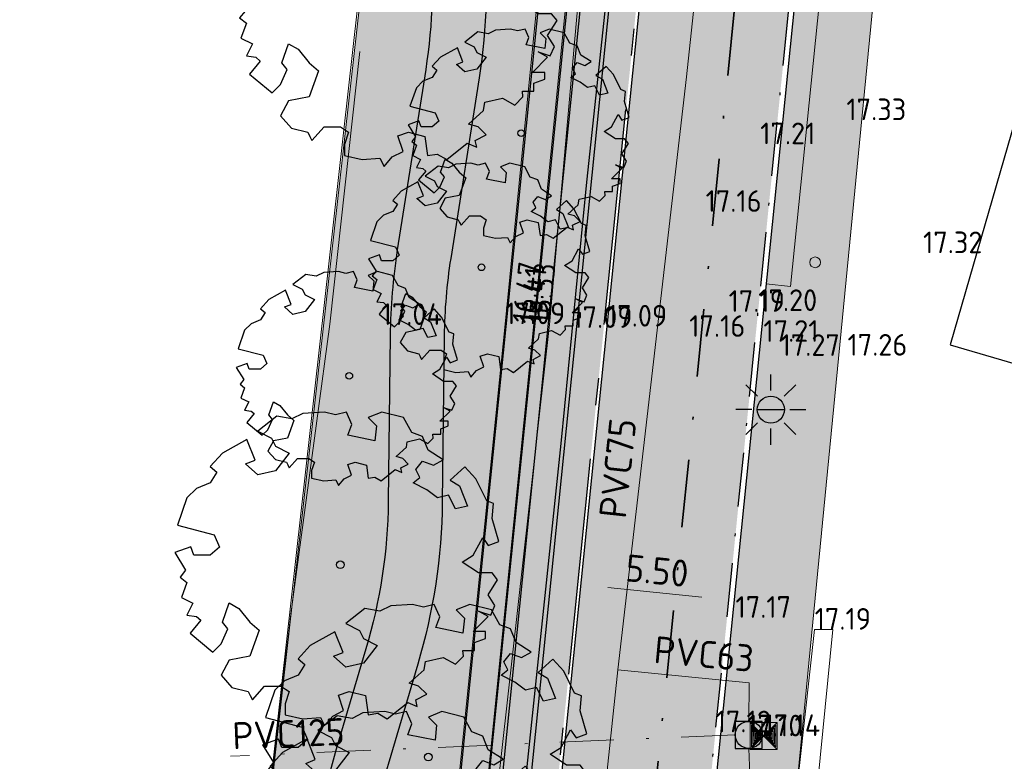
# Model space of a CAD drawing. Header units: metres. Extents: x 174255 to 175175, y 462028 to 462911.
# Tile 60 of 656: x 174559 to 174595, y 462305 to 462333. Entities that reach past the tile are written whole.
import ezdxf
from ezdxf.lldxf.tags import DXFTag

# ---------------------------------------------------------------- set-up
doc = ezdxf.new("R2010")
doc.units = ezdxf.units.M
for name, pattern in [('RI-VWA', [11, 5, -3, 0, -3]), ('VH-GELEIDEBAND_50X200', [8, 4, -2, 0, -2]), ('VH-OPSLUITBAND_120X250', [26, 16, -4, 2, -4])]:
    doc.linetypes.add(name, pattern=pattern)
doc.layers.get('Defpoints').update_dxf_attribs({"color": 6})
for name, color, linetype, lineweight in [('B-ME-AL-PEIL_MAAIVELD-T20', 8, 'Continuous', 20), ('B-ME-GR-BOOM-S', 8, 'Continuous', 20), ('B-ME-GR-HAAG-G', 8, 'GR-HAAG1', 20), ('B-ME-IE-MEUBILAIR_SIGNAALKAST-S', 8, 'Continuous', 20), ('B-ME-IE-TERREINAFSCHEIDING_KUNSTMATIG_RASTERHEKWERK-G', 8, 'IE-TERREINAFSCHEIDING-KUNSTMATIG-OPEN', 20), ('B-ME-RI-VWA_RIOOLPUT_INSPECTIEPUT-S', 8, 'Continuous', 20), ('B-ME-WH-WATERGANG_SLOOT_BODEM-G', 8, 'Continuous', 20), ('B-ME-WH-WATERGANG_SLOOT_INSTEEK-G', 8, 'Continuous', 20), ('B-WE-KL-TRACE_WENSTRACE-A', 252, 'Continuous', 20), ('B-WE-OG-BEBOUWING-G', 8, 'Continuous', 30), ('B-WE-RI-PERSLEIDING-G', 8, 'RI-PERS', 20), ('B-WE-RI-VWA-G', 8, 'RI-VWA', 20), ('B-WE-RI-VWA-T20', 8, 'Continuous', 20), ('B-WE-RI-VWA_TRANSPORTLEIDING_PP_250-G', 252, 'RI-VWA', 35), ('B-WE-WH-WATERGANG_SLOOT_INSTEEK-G', 8, 'Continuous', 20), ('B-XX-KG-GRENS_PERCEEL-BEREKEND-G', 213, 'Continuous', 20), ('N-WE-AL-WERKGRENS-G', 173, 'AL-WERKGRENS', 20), ('N-WE-IE-MEUBILAIR_WEGMEUBILAIR-LICHTMAST-PAALTOP-6.00-S', 5, 'Continuous', 25), ('N-WE-VH-KANTOPSLUITING_ACHTERKANTBAND-G', 50, 'Continuous', 25), ('N-WE-VH-KANTOPSLUITING_GELEIDEBAND_50-200X200-G', 210, 'VH-GELEIDEBAND_50X200', 25), ('N-WE-VH-KANTOPSLUITING_OPSLUITBAND_120X250-G', 152, 'VH-OPSLUITBAND_120X250', 25), ('N-WE-VH-VERHARDING_HALFVERHARDING-G', 27, 'Continuous', 25), ('N-WE-VH-VERHARDING_HALFVERHARDING-V', 121, 'Continuous', 25), ('N-WE-VH-VERHARDING_STRAATBAKSTEEN_DIKFORMAAT_ROOD-KERKWEG-V', 47, 'Continuous', 25), ('N-WE-VH-VERHARDING_TEGEL_CONTAINEROPSTELPLAATS-G', 7, 'Continuous', 20), ('N-WE-VH-VERHARDING_TEGEL_CONTAINEROPSTELPLAATS-V', 171, 'Continuous', 20), ('N-WE-WH-WATERGANG_BODEM-G', 92, 'Continuous', 25), ('N-WE-WH-WATERGANG_BODEM-V', 163, 'Continuous', 25), ('N-WE-WH-WATERGANG_INSTEEK-G', 50, 'Continuous', 25), ('N-WE-WH-WATERGANG_TALUD-V', 95, 'Continuous', 25), ('N-XX-AL-M', 10, 'Continuous', 20)]:
    doc.layers.add(name, color=color, linetype=linetype, lineweight=lineweight)
doc.layers.add('B-WE-RI-PERSLEIDING-T20', color=8, linetype='Continuous')
for name, color, linetype, lineweight, true_color in [('N-WE-GR-BOOM-1E-GROOTTE-S', 7, 'Continuous', 25, 0x00cc00), ('N-WE-GR-BOOM-2E-GROOTTE-S', 7, 'Continuous', 25, 0x00cc00), ('N-WE-GR-GRAS_BERM-NECTAR-ONDER-MAAIMES-V', 7, 'Continuous', 25, 0xd1ffa3)]:
    doc.layers.add(name, color=color, linetype=linetype, lineweight=lineweight, true_color=true_color)
doc.styles.add('NLCS-ISO-M500-T20', font='NLCS-ISO.ttf', dxfattribs={"height": 1})
doc.styles.get("Standard").update_dxf_attribs({"font": 'isocpeur.ttf'})
doc.linetypes.add('AL-WERKGRENS', pattern='A,10,[106,Afdeling.shx,S=1,R=0,X=0,Y=0],-2', length=12)
doc.linetypes.add('GR-HAAG1', pattern='A,6,[176,NLCS.SHX,S=0.125,R=0,X=0,Y=0],-2', length=8)
doc.linetypes.add('IE-TERREINAFSCHEIDING-KUNSTMATIG-OPEN', pattern='A,7,-1.5,[67,NLCS.SHX,S=0.75,R=0,X=0,Y=0],-1.5', length=10)
tags = doc.linetypes.add('RI-PERS', pattern='A,7,-2,["P",Standard,S=1.8,R=0,X=-0.5,Y=-0.9],-2,7,-2,[102,NLCS.SHX,S=1,R=180,X=0,Y=0],-2', length=22).pattern_tags.tags
tags[6] = DXFTag(74, 10)
doc.dimstyles.new('M500T20', dxfattribs={"dimtxt": 1, "dimasz": 1, "dimexe": 0.5, "dimexo": 1, "dimgap": 0.3, "dimtad": 1, "dimzin": 1, "dimdsep": 46, "dimtxsty": 'NLCS-ISO-M500-T20', "dimcen": 0, "dimclrd": 256, "dimclre": 256, "dimclrt": 256, "dimadec": 0, "dimazin": 0, "dimtfac": 1, "dimtix": 1, "dimtmove": 0, "dimatfit": 3, "dimfxl": 1, "dimfxlon": 1, "dimlwd": -1, "dimlwe": -1, "dimarcsym": 0})

# ---------------------------------------------------------------- blocks, each defined once
blk = doc.blocks.new('068')
at = {"color": 0, "linetype": 'Continuous'}
for p, q in [((-0.5, -0.5), (-0.5, 0.5)), ((-0.5, 0.5), (0.5, 0.5)), ((-0.5, -0.5), (0.5, 0.5)), ((0.5, -0.5), (-0.5, 0.5)), ((-0.45, -0.4), (-0.45, 0.4)), ((-0.45, 0.4), (-0.05, 0)), ((0.45, 0.4), (0.05, 0)), ((0.45, -0.4), (0.45, 0.4)), ((0.5, 0.5), (0.5, -0.5)), ((-0.05, 0), (-0.45, -0.4)), ((-0.4, -0.3), (-0.4, 0.3)), ((-0.4, 0.3), (-0.1, 0)), ((-0.1, 0), (-0.4, -0.3)), ((-0.35, -0.2), (-0.35, 0.2)), ((-0.35, 0.2), (-0.15, 0)), ((-0.15, 0), (-0.35, -0.2)), ((-0.3, -0.1), (-0.3, 0.1)), ((-0.3, 0.1), (-0.2, 0)), ((-0.2, 0), (-0.3, -0.1)), ((-0.26, -0.02), (-0.26, 0.02)), ((-0.26, 0.02), (-0.24, 0)), ((-0.24, 0), (-0.26, -0.02)), ((0.05, 0), (0.45, -0.4)), ((0.4, 0.3), (0.1, 0)), ((0.1, 0), (0.4, -0.3)), ((0.35, 0.2), (0.15, 0)), ((0.15, 0), (0.35, -0.2)), ((0.3, 0.1), (0.2, 0)), ((0.2, 0), (0.3, -0.1)), ((0.26, 0.02), (0.24, 0)), ((0.24, 0), (0.26, -0.02)), ((0.26, -0.02), (0.26, 0.02)), ((0.3, -0.1), (0.3, 0.1)), ((0.35, -0.2), (0.35, 0.2)), ((0.4, -0.3), (0.4, 0.3)), ((0.5, -0.5), (-0.5, -0.5))]:
    blk.add_line(p, q, dxfattribs=at)
blk = doc.blocks.new('B-SRI-PUT_VWA-SO')
at = {"flags": 128}
blk.add_lwpolyline([(-2.00008364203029, 2.000083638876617), (1.99991635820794, 2.000083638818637), (1.999916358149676, -1.99991636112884), (-2.000083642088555, -1.999916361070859)], close=True, dxfattribs=at)
at = {"lineweight": -3, "flags": 128}
blk.add_lwpolyline([(2.000083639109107, -1.99991635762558), (1.99991635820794, 2.000083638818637), (-2.000083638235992, 1.999916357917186), (-1.999916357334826, -2.000083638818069)], close=True, dxfattribs=at)
at = {"lineweight": -3}
blk.add_circle((0, 0), 1.999999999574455, dxfattribs=at)
blk = doc.blocks.new('*D83')
at = {"layer": 'Defpoints', "color": 0, "transparency": 16777216}
for p in [(174579.6071063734, 462311.6261958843), (174585.0790707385, 462311.0715735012), (174585.0790707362, 462311.0715734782)]:
    blk.add_point(p, dxfattribs=at)
at = {"layer": 'N-XX-AL-M', "transparency": 16777216}
blk.add_line((174580.6020089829, 462311.5253554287), (174584.0841681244, 462311.1724139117), dxfattribs=at)
for points in [[(174580.6188157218, 462311.6911725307), (174580.585202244, 462311.3595383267), (174579.6071063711, 462311.6261958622)], [(174584.1009748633, 462311.3382310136), (174584.0673613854, 462311.0065968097), (174585.0790707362, 462311.0715734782)]]:
    blk.add_solid(points, dxfattribs=at)
at = {"layer": 'N-XX-AL-M', "transparency": 16777216, "insert": (174582.4237609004, 462312.1448067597), "char_height": 1, "width": 2.754248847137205, "attachment_point": 5, "rotation": 354.21243158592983, "style": 'NLCS-ISO-M500-T20'}
blk.add_mtext('5.50', dxfattribs=at)
blk = doc.blocks.new('SGR-BOOM_1EGROOTTE')
at = {"linetype": 'Continuous', "flags": 128}
blk.add_lwpolyline([(167869.0515202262, 467739.1556611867), (167868.8494327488, 467739.6599609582), (167868.4486004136, 467739.8110639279), (167868.1446613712, 467740.3646383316), (167867.3364325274, 467740.5666382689), (167866.83377547, 467740.3645509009), (167867.1376977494, 467740.0623117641), (167867.0851679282, 467739.5070708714), (167866.0781706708, 467739.7090575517), (167866.2276307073, 467740.1131752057), (167866.0255466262, 467740.5665508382), (167865.6230883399, 467740.4663184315), (167865.2189739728, 467740.5664970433), (167864.4140474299, 467740.5155192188), (167864.0099531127, 467740.3150811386), (167863.4547091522, 467740.4136069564), (167862.7483789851, 467739.8599651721), (167863.2527089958, 467739.6086635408), (167863.4038589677, 467739.3047715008), (167863.9081889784, 467739.0534698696), (167863.403919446, 467738.3979932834), (167862.7484864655, 467738.2484625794), (167862.2950706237, 467738.6492545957), (167862.6511367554, 467738.7906272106), (167862.3459340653, 467739.5593216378), (167861.437546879, 467739.0533050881), (167860.9841914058, 467738.5489616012), (167861.2371828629, 467738.3469246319), (167860.9842317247, 467737.9444427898), (167860.478289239, 467737.7423552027), (167860.1267718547, 467737.3907909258), (167859.7736556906, 467736.3804981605), (167861.1338465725, 467736.027405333), (167861.3359306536, 467735.5740297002), (167860.9844099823, 467735.2717468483), (167860.3798911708, 467735.2717065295), (167860.2645594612, 467735.587631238), (167859.6735173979, 467735.3718649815), (167860.077668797, 467734.7164489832), (167859.8756317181, 467734.4651002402), (167860.126980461, 467734.2630631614), (167859.9249636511, 467733.7078122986), (167860.3487980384, 467733.4959304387), (167860.1270612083, 467733.0523828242), (167860.4786053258, 467733.0031248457), (167860.6371384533, 467732.864022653), (167860.2443994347, 467732.3829941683), (167861.0848543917, 467731.6906366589), (167861.3887363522, 467731.9929163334), (167861.6400345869, 467732.5481704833), (167861.4379639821, 467732.7994922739), (167861.6892521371, 467733.5058761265), (167862.0440918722, 467733.30384595), (167862.4482331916, 467732.7995596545), (167862.7997940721, 467732.4989664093), (167862.4483172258, 467731.5395978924), (167861.6893932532, 467731.3900602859), (167861.3888137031, 467730.8331601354), (167861.7929516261, 467730.3797979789), (167862.3958378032, 467730.2287084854), (167862.4714127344, 467730.0775838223), (167862.5469876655, 467729.9264591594), (167863.0019858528, 467730.4308027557), (167863.6065046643, 467730.4308430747), (167863.9087775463, 467730.228809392), (167863.7593207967, 467729.7754103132), (167863.759347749, 467729.3713026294), (167864.4148008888, 467729.2185739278), (167865.0702403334, 467729.2711844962), (167865.2197475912, 467728.9672923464), (167865.5236260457, 467729.3221388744), (167865.9260776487, 467729.522576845), (167865.7333766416, 467730.0964089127), (167866.1280843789, 467730.2289574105), (167866.7342560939, 467730.076225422), (167866.8345086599, 467729.3715077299), (167867.1876886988, 467729.4240981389), (167867.5392432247, 467729.218782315), (167868.2964940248, 467729.8249943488), (167868.651330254, 467729.6755310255), (167868.5987466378, 467729.9268627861), (167869.0028408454, 467730.1289435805), (167868.7005612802, 467730.4311828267), (167868.3473709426, 467730.5330075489), (167868.9025748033, 467731.0357151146), (167868.9518360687, 467731.3379778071), (167869.6072688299, 467731.4907939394), (167870.0623175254, 467731.2378463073), (167870.3629140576, 467731.5401257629), (167870.3423943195, 467731.7499664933), (167870.7670077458, 467731.7499948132), (167870.7669879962, 467732.0461086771), (167871.1710857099, 467732.1956226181), (167871.1710689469, 467732.4469578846), (167870.7176798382, 467732.4469276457), (167871.2728800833, 467733.0038447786), (167870.919683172, 467733.2042323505), (167871.3730823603, 467733.0531328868), (167871.5241885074, 467733.4063265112), (167871.2728262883, 467733.8104174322), (167871.6243301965, 467734.364035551), (167871.4222595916, 467734.6153573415), (167870.9195890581, 467734.6153238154), (167870.3134004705, 467735.0210337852), (167870.7174913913, 467735.272396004), (167871.0706312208, 467735.9278625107), (167871.2727051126, 467735.6272592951), (167871.6735173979, 467735.776773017), (167871.4221249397, 467736.6342530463), (167871.4746547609, 467737.189493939), (167871.2200273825, 467737.2896825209), (167870.8158659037, 467738.096228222), (167870.4122671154, 467738.5450985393), (167869.8651256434, 467738.0531398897), (167870.2130065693, 467737.8448527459), (167870.5153164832, 467737.087581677), (167870.0619340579, 467736.9873458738), (167869.8089225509, 467737.4899995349), (167869.4048214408, 467737.3914097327), (167869.0023363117, 467737.6936422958), (167868.498006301, 467737.944943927), (167868.7493280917, 467738.1470145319), (167868.5981783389, 467738.4476211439), (167868.8494933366, 467738.7515400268), (167869.2536111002, 467738.6004372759), (167869.6067811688, 467738.8025146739)], close=True, dxfattribs=at)
at = {"linetype": 'Continuous'}
blk.add_circle((167865.804156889, 467734.918884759), 0.143196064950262, dxfattribs=at)
blk = doc.blocks.new('SGR-BOOM_2EGROOTTE')
at = {"linetype": 'Continuous', "flags": 128}
blk.add_lwpolyline([(2.215013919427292, 2.88988874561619), (2.077170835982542, 3.233869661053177), (1.803764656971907, 3.336936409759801), (1.596449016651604, 3.714527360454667), (1.04515926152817, 3.852310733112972), (0.702298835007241, 3.714467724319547), (0.9096030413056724, 3.508311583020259), (0.873772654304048, 3.129583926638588), (0.1869037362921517, 3.26735825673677), (0.288849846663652, 3.543005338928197), (0.1510090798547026, 3.85225109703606), (-0.1235061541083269, 3.783882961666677), (-0.3991509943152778, 3.85221440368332), (-0.948188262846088, 3.817442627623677), (-1.223819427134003, 3.680724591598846), (-1.602549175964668, 3.747928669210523), (-2.084334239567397, 3.370291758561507), (-1.740332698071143, 3.198879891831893), (-1.637233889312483, 2.991596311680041), (-1.293232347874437, 2.820184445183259), (-1.637192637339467, 2.373086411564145), (-2.084260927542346, 2.271092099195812), (-2.393534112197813, 2.544470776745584), (-2.15066278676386, 2.640900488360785), (-2.358840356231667, 3.165223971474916), (-2.97844772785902, 2.82007204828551), (-3.287679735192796, 2.47606131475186), (-3.11511524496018, 2.338252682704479), (-3.287652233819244, 2.06372138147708), (-3.632753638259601, 1.92587822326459), (-3.872522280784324, 1.686077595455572), (-4.113381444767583, 0.9969608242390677), (-3.185600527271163, 0.7561175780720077), (-3.047759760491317, 0.4468718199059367), (-3.287530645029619, 0.2406858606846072), (-3.69987057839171, 0.2406583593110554), (-3.778537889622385, 0.4561493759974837), (-4.181685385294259, 0.3089760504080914), (-3.906015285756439, -0.1380806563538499), (-4.043823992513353, -0.3095246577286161), (-3.872379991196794, -0.4473333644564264), (-4.010174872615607, -0.8260678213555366), (-3.721079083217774, -0.9705916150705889), (-3.872324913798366, -1.273133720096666), (-3.63253803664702, -1.306732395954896), (-3.524403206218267, -1.401613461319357), (-3.792288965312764, -1.729721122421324), (-3.219017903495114, -2.201975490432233), (-3.011741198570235, -1.99579169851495), (-2.840331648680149, -1.617054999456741), (-2.978163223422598, -1.445629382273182), (-2.806760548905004, -0.963807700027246), (-2.56472574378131, -1.101611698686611), (-2.28906251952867, -1.445583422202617), (-2.049264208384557, -1.650616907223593), (-2.289005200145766, -2.304998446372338), (-2.80666429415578, -2.406997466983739), (-3.011688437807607, -2.786856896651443), (-2.736027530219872, -3.09609346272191), (-2.324801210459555, -3.199151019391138), (-2.273251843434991, -3.30223256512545), (-2.221702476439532, -3.405314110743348), (-1.91134998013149, -3.061303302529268), (-1.499010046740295, -3.061275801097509), (-1.292830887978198, -3.199082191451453), (-1.394774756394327, -3.508343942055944), (-1.394756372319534, -3.783984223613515), (-0.9476743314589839, -3.888159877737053), (-0.5006016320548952, -3.852274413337), (-0.3986233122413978, -4.059558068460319), (-0.1913489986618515, -3.817518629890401), (0.08316167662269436, -3.680800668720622), (-0.04827893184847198, -3.289392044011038), (0.2209496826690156, -3.198981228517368), (0.6344170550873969, -3.303159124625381), (0.7027989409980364, -3.783844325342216), (0.9437016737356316, -3.747972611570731), (1.183495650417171, -3.888017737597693), (1.70001348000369, -3.474522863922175), (1.94204589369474, -3.576471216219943), (1.906178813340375, -3.405038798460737), (2.18180990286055, -3.267200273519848), (1.975626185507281, -3.061044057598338), (1.734716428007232, -2.991589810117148), (2.113418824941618, -2.648694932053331), (2.147019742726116, -2.442522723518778), (2.594087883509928, -2.338287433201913), (2.904474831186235, -2.510822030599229), (3.109510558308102, -2.304638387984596), (3.09551412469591, -2.161506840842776), (3.385141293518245, -2.16148752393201), (3.385127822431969, -1.959509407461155), (3.660761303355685, -1.857526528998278), (3.660749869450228, -1.686091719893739), (3.351494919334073, -1.686112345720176), (3.730194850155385, -1.306241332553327), (3.48928060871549, -1.169557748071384), (3.798542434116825, -1.272622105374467), (3.901611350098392, -1.03171010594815), (3.730158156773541, -0.7560812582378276), (3.969917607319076, -0.3784604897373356), (3.832086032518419, -0.2070348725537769), (3.489216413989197, -0.2070577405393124), (3.075737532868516, 0.06967545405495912), (3.351366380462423, 0.2411286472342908), (3.592241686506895, 0.68821980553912), (3.730075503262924, 0.483179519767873), (4.00346800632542, 0.5851622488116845), (3.831994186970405, 1.170046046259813), (3.86782457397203, 1.548773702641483), (3.694144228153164, 1.617111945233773), (3.418467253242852, 2.16725363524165), (3.143174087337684, 2.473426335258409), (2.769971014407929, 2.137863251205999), (3.007259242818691, 1.99579139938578), (3.213463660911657, 1.479259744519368), (2.904213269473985, 1.410889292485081), (2.731635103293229, 1.753747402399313), (2.455999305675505, 1.686499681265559), (2.18146576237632, 1.892651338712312), (1.837464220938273, 2.064063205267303), (2.008889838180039, 2.201894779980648), (1.905791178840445, 2.406937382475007), (2.077212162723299, 2.614239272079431), (2.352859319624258, 2.511172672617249), (2.593755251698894, 2.649008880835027)], close=True, dxfattribs=at)
at = {"linetype": 'Continuous'}
blk.add_circle((0, 0), 0.1231508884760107, dxfattribs=at)
blk = doc.blocks.new('lichtmast 5.00 m')
blk.add_hatch(color=256).paths.add_polyline_path([(-0.2500000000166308, 0, 1), (0.2500000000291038, 0)])
for p, q in [((0, 0.3499999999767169), (0, 0.6500000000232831)), ((-0.2474873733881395, 0.2474873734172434), (-0.4596194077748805, 0.4596194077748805)), ((0.2474873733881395, 0.247487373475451), (0.4596194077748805, 0.4596194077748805)), ((-0.3500000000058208, 0), (-0.6499999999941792, 0)), ((-0.2500000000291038, 0), (0.2500000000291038, 0)), ((0.3500000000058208, 0), (0.6499999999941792, 0)), ((-0.2474873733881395, -0.2474873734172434), (-0.4596194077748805, -0.4596194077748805)), ((0, -0.6500000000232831), (0, -0.3499999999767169)), ((0.2474873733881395, -0.247487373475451), (0.459619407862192, -0.4596194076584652))]:
    blk.add_line(p, q)
blk.add_circle((0, 0), 0.2500000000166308)

msp = doc.modelspace()

# ---------------------------------------------------------------- hatches: boundary and pattern name
at = {"layer": 'B-WE-KL-TRACE_WENSTRACE-A'}
h = msp.add_hatch(dxfattribs=at)
h.set_pattern_fill('AKL-WENSTRACE', color=256, scale=5, angle=356.7300000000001, pattern_type=2)
h.set_pattern_definition([(41.73000000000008, (0, 0), (-0.4160132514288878, 0.4664311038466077), [])])
edge = h.paths.add_edge_path()
edge.add_line((174640.9955620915, 462307.1457300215), (174643.3189782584, 462347.7604626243))
edge.add_arc((174649.4090214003, 462347.4120741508), 6.099999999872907, 99.6345544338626, 176.7258923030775, ccw=False)
edge.add_line((174648.3881049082, 462353.4260353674), (174648.4464833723, 462354.4465265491))
edge.add_line((174648.4464833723, 462354.4465265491), (174648.9849437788, 462363.8591430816))
edge.add_line((174648.9849437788, 462363.8591430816), (174622.8277093, 462365.3555001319))
edge.add_line((174622.8277093, 462365.3555001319), (174622.599257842, 462361.362029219))
edge.add_line((174622.599257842, 462361.362029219), (174595.3099567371, 462362.9231475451))
edge.add_line((174595.3099567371, 462362.9231475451), (174594.3148577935, 462363.0220509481))
edge.add_line((174594.3148577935, 462363.0220509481), (174578.8861048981, 462364.555522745))
edge.add_line((174578.8861048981, 462364.555522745), (174581.8766701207, 462394.6445611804))
edge.add_line((174581.8766701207, 462394.6445611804), (174597.8977231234, 462393.0405319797))
edge.add_line((174597.8977231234, 462393.0405319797), (174598.0668715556, 462394.0285963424))
edge.add_line((174598.0668715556, 462394.0285963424), (174571.9276195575, 462396.6456604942))
edge.add_arc((174567.3549686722, 462350.9739968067), 45.90000000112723, 84.2825946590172, 105.3853352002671)
edge.add_line((174555.1772695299, 462395.229094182), (174516.043059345, 462384.4605123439))
edge.add_line((174516.043059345, 462384.4605123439), (174516.3083686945, 462383.4963490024))
edge.add_line((174516.3083686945, 462383.4963490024), (174555.4425788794, 462394.2649308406))
edge.add_arc((174567.3549686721, 462350.9739968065), 44.90000000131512, 84.28259465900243, 105.3853352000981, ccw=False)
edge.add_line((174571.8279975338, 462395.6506351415), (174580.8816445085, 462394.74418323))
edge.add_line((174580.8816445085, 462394.74418323), (174576.6966066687, 462352.6371716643))
edge.add_line((174576.6966066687, 462352.6371716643), (174577.6917037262, 462352.5382684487))
edge.add_line((174577.6917037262, 462352.5382684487), (174578.7872016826, 462363.5604256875))
edge.add_line((174578.7872016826, 462363.5604256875), (174595.2319144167, 462361.9259771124))
edge.add_line((174595.2319144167, 462361.9259771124), (174623.5405127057, 462360.3065486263))
edge.add_line((174623.5405127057, 462360.3065486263), (174623.7689641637, 462364.3000195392))
edge.add_line((174623.7689641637, 462364.3000195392), (174647.9294631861, 462362.917888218))
edge.add_line((174647.9294631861, 462362.917888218), (174647.4325432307, 462354.231424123))
edge.add_arc((174649.4090214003, 462347.4120741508), 7.099999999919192, 106.1633752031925, 176.7258923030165)
edge.add_line((174642.3206105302, 462347.8175754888), (174639.9400814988, 462306.2044751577))
edge.add_line((174639.9400814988, 462306.2044751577), (174679.0354000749, 462303.9679789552))
edge.add_line((174679.0354000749, 462303.9679789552), (174683.9916293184, 462341.6898671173))
edge.add_line((174683.9916293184, 462341.6898671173), (174690.2732923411, 462356.4890171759))
edge.add_line((174690.2732923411, 462356.4890171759), (174695.9835020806, 462370.4529493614))
edge.add_arc((174687.3754168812, 462373.9730160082), 9.299999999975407, 337.7590890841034, 439.7882787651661)
edge.add_line((174689.0241774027, 462383.1256980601), (174670.746193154, 462386.4182869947))
edge.add_arc((174621.1973154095, 462048.6945919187), 341.3391063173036, 81.65343966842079, 85.32544512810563)
edge.add_line((174649.0150505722, 462388.898294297), (174631.1794015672, 462389.9186047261))
edge.add_line((174631.1794015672, 462389.9186047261), (174631.1794015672, 462402.8880249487))
edge.add_line((174631.1794015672, 462402.8880249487), (174630.1794015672, 462402.9675234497))
edge.add_line((174630.1794015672, 462402.9675234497), (174630.1794015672, 462389.9758109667))
edge.add_line((174630.1794015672, 462389.9758109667), (174597.6968516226, 462391.8340155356))
edge.add_line((174597.6968516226, 462391.8340155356), (174594.3149590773, 462363.0230502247))
edge.add_line((174594.3149590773, 462363.0230502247), (174595.3100648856, 462362.9242145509))
edge.add_line((174595.3100648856, 462362.9242145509), (174598.53971578, 462390.7841635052))
edge.add_line((174598.53971578, 462390.7841635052), (174648.9579377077, 462387.8999265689))
edge.add_arc((174620.9313556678, 462046.4013109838), 342.6467477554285, 81.66799307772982, 85.30828514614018, ccw=False)
edge.add_line((174670.5839372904, 462385.4314200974), (174688.8468913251, 462382.1415386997))
edge.add_arc((174687.3754168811, 462373.9730160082), 8.300000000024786, -22.24091091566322, 79.7882787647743, ccw=False)
edge.add_line((174695.0579015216, 462370.8314511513), (174689.6178399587, 462357.528148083))
edge.add_line((174689.6178399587, 462357.528148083), (174687.4210503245, 462352.3491569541))
edge.add_line((174687.4210503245, 462352.3491569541), (174649.8145227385, 462354.5004850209))
edge.add_arc((174649.4090213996, 462347.4120741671), 7.099999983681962, 86.72589228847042, 97.63358012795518)
edge.add_line((174648.4658765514, 462354.4491529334), (174648.4311116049, 462353.4331780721))
edge.add_arc((174649.4090214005, 462347.4120741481), 6.10000000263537, 86.72589230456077, 99.22506903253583, ccw=False)
edge.add_line((174649.7574098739, 462353.5021172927), (174687.0067808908, 462351.3712208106))
edge.add_line((174687.0067808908, 462351.3712208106), (174683.0178484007, 462341.9548339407))
edge.add_line((174683.0178484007, 462341.9548339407), (174678.164951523, 462305.019408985))
edge.add_line((174678.164951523, 462305.019408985), (174640.9955620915, 462307.1457300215))
at = {"layer": 'N-WE-GR-GRAS_BERM-NECTAR-ONDER-MAAIMES-V', "transparency": 33554559}
h = msp.add_hatch(color=256, dxfattribs=at)
h.dxf.hatch_style = 1
edge = h.paths.add_edge_path()
edge.add_line((174584.6404999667, 462362.4761997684), (174583.6454010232, 462362.5751031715))
edge.add_line((174583.6454010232, 462362.5751031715), (174575.5347515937, 462282.5545595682))
edge.add_arc((174574.2413781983, 462282.6856521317), 1.299999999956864, 174.2124315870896, 354.21243158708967, ccw=False)
edge.add_line((174572.948004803, 462282.8167446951), (174581.0581437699, 462362.8322520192))
edge.add_line((174581.0581437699, 462362.8322520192), (174579.4343180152, 462362.9936449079))
edge.add_line((174579.4343180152, 462362.9936449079), (174578.200355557, 462350.5783517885))
edge.add_line((174578.200355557, 462350.5783517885), (174577.7565812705, 462350.6224587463))
edge.add_line((174577.7565812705, 462350.6224587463), (174576.5689934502, 462346.9349386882))
edge.add_arc((174595.6060820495, 462340.8039308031), 20.00000000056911, 162.1485363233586, 185.763529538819)
edge.add_line((174575.7071853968, 462338.7954706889), (174575.9888729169, 462336.0046406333))
edge.add_arc((174554.1000866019, 462333.7953345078), 21.99999999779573, -8.927431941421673, 5.763529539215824, ccw=False)
edge.add_line((174575.8335715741, 462330.3813001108), (174574.7846808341, 462323.7041409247))
edge.add_arc((174594.54239445, 462320.6004732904), 20.00000000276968, 171.0725680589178, 179.3425672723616)
edge.add_line((174574.5437110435, 462320.8299555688), (174574.4732751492, 462314.6916813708))
edge.add_arc((174552.4747234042, 462314.9441118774), 22.00000000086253, 343.4764780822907, 359.34256727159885, ccw=False)
edge.add_line((174573.5661906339, 462308.687114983), (174572.4664879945, 462304.9801701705))
edge.add_arc((174591.6405491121, 462299.2919911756), 20.00000000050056, 163.4764780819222, 181.1564463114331)
edge.add_line((174571.6446228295, 462298.8883426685), (174571.7499025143, 462293.673001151))
edge.add_line((174571.7499025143, 462293.673001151), (174571.5037281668, 462290.5358951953))
edge.add_line((174571.5037281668, 462290.5358951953), (174570.3621292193, 462284.1465438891))
edge.add_arc((174574.2997708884, 462283.4429971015), 3.999999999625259, 169.8697374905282, 242.396324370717)
edge.add_line((174572.4463593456, 462279.8983016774), (174574.0639364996, 462279.052520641))
edge.add_arc((174568.3926427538, 462280.8754742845), 5.957074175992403, 342.1807649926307, 355.0852093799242)
edge.add_line((174574.3278140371, 462280.3651071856), (174576.2181290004, 462280.1735103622))
edge.add_line((174576.2181290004, 462280.1735103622), (174576.4500619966, 462282.4617863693))
edge.add_line((174576.4500619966, 462282.4617863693), (174576.5296542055, 462282.4537191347))
edge.add_line((174576.5296542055, 462282.4537191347), (174584.6404999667, 462362.4761997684))
h = msp.add_hatch(color=256, dxfattribs=at)
h.dxf.hatch_style = 1
edge = h.paths.add_edge_path()
edge.add_line((174573.1744499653, 462348.7165165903), (174564.891, 462275.115))
edge.add_line((174564.891, 462275.115), (174559.7597015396, 462276.5498228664))
edge.add_line((174559.7597015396, 462276.5498228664), (174560.0034463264, 462275.0071456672))
edge.add_arc((174563.5352665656, 462167.9653956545), 107.099999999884, 87.85028068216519, 91.88977673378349, ccw=False)
edge.add_line((174567.5526815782, 462274.9900207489), (174568.226490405, 462274.9647277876))
edge.add_arc((174568.4478045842, 462280.8605754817), 5.899999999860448, 267.8502806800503, 322.6380677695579)
edge.add_line((174573.1372307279, 462277.2801729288), (174571.519653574, 462278.1259539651))
edge.add_arc((174574.299770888, 462283.4429971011), 5.999999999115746, 169.8697374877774, 242.39632437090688, ccw=False)
edge.add_line((174568.3933083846, 462284.4983172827), (174569.5349073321, 462290.8876685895))
edge.add_arc((174555.753161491, 462293.3500823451), 13.99999999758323, 349.8697374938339, 361.1564463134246)
edge.add_line((174569.7503098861, 462293.6326363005), (174569.6450302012, 462298.8479778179))
edge.add_arc((174591.6405491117, 462299.2919911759), 22.0000000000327, 163.4764780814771, 181.1564463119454, ccw=False)
edge.add_line((174570.5490818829, 462305.5489880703), (174571.6487845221, 462309.2559328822))
edge.add_arc((174552.4747234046, 462314.9441118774), 20.00000000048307, 343.4764780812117, 359.3425672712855)
edge.add_line((174572.4734068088, 462314.7146295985), (174572.5438427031, 462320.8529037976))
edge.add_arc((174594.5423944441, 462320.6004732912), 21.99999999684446, 171.0725680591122, 179.3425672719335, ccw=False)
edge.add_line((174572.8089094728, 462324.0145076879), (174573.8578002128, 462330.6916668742))
edge.add_arc((174554.1000865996, 462333.7953345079), 19.99999999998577, 351.0725680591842, 365.7635295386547)
edge.add_line((174573.9989832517, 462335.803794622), (174573.7172957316, 462338.5946246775))
edge.add_arc((174595.6060820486, 462340.8039308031), 21.99999999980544, 162.1485363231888, 185.7635295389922, ccw=False)
edge.add_line((174574.6652845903, 462347.5480394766), (174575.0140195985, 462348.6308792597))
edge.add_line((174575.0140195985, 462348.6308792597), (174573.1744499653, 462348.7165165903))
h = msp.add_hatch(color=256, dxfattribs=at)
h.dxf.hatch_style = 1
edge = h.paths.add_edge_path()
edge.add_line((174588.812256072, 462336.9952605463), (174587.9168437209, 462337.0860169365))
edge.add_line((174587.9168437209, 462337.0860169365), (174588.0006329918, 462337.9126909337))
edge.add_line((174588.0006329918, 462337.9126909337), (174590.8781569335, 462340.243165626))
edge.add_line((174590.8781569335, 462340.243165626), (174591.1215573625, 462340.4402929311))
edge.add_line((174591.1215573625, 462340.4402929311), (174584.707, 462274.5250000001))
edge.add_line((174584.707, 462274.5250000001), (174584.7039725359, 462274.5258365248))
edge.add_arc((174589.7771385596, 462278.0899614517), 6.199999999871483, 174.2124315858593, 215.0897486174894, ccw=False)
edge.add_line((174583.6087423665, 462278.715172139), (174583.6798985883, 462279.4172071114))
edge.add_line((174583.6798985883, 462279.4172071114), (174582.0880544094, 462279.5785518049))
edge.add_line((174582.0880544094, 462279.5785518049), (174582.2191469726, 462280.8719252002))
edge.add_line((174582.2191469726, 462280.8719252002), (174582.3199874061, 462281.866827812))
edge.add_line((174582.3199874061, 462281.866827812), (174586.4647414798, 462322.7594193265))
edge.add_line((174586.4647414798, 462322.7594193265), (174587.3601538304, 462322.6686629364))
edge.add_line((174587.3601538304, 462322.6686629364), (174588.812256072, 462336.9952605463))
at = {"layer": 'N-WE-VH-VERHARDING_HALFVERHARDING-V'}
h = msp.add_hatch(color=256, dxfattribs=at)
h.dxf.hatch_style = 1
h.paths.add_polyline_path([(174575.8335715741, 462330.3813001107, 0.06418935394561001), (174575.9888729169, 462336.0046406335), (174575.7071853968, 462338.7954706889, -0.1034060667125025), (174576.5689934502, 462346.9349386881), (174577.7565812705, 462350.6224587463), (174575.7205903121, 462350.8248169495), (174574.6652845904, 462347.5480394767, 0.1034060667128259), (174573.7172957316, 462338.5946246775), (174573.9989832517, 462335.8037946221, -0.06418935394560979), (174573.8578002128, 462330.6916668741), (174572.8089094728, 462324.0145076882, 0.03610034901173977), (174572.5438427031, 462320.8529037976), (174572.4734068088, 462314.7146295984, -0.06933968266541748), (174571.6487845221, 462309.2559328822), (174570.5490818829, 462305.5489880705, 0.07729680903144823), (174569.6450302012, 462298.8479778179), (174569.7503098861, 462293.6326363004, -0.04928741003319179), (174569.5349073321, 462290.8876685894), (174568.3933083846, 462284.4983172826, 0.327461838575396), (174571.519653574, 462278.1259539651), (174573.1372307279, 462277.2801729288, 0.08536329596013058), (174574.0639364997, 462279.052520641), (174572.4463593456, 462279.8983016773, -0.3274618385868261), (174570.3621292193, 462284.1465438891), (174571.5037281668, 462290.5358951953, 0.04928741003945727), (174571.7499025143, 462293.673001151), (174571.6446228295, 462298.8883426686, -0.0772968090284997), (174572.4664879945, 462304.9801701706), (174573.5661906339, 462308.6871149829, 0.06933968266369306), (174574.4732751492, 462314.6916813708), (174574.5437110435, 462320.8299555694, -0.03610034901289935), (174574.7846808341, 462323.7041409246)])
at = {"layer": 'N-WE-VH-VERHARDING_STRAATBAKSTEEN_DIKFORMAAT_ROOD-KERKWEG-V'}
h = msp.add_hatch(color=256, dxfattribs=at)
h.dxf.hatch_style = 1
h.paths.add_polyline_path([(174587.7178631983, 462337.1061850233), (174582.2458988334, 462337.6608074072), (174576.8507233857, 462284.4314235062), (174582.3226877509, 462283.8768011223)])
at = {"layer": 'N-WE-VH-VERHARDING_TEGEL_CONTAINEROPSTELPLAATS-V'}
h = msp.add_hatch(color=256, dxfattribs=at)
h.dxf.hatch_style = 1
h.paths.add_polyline_path([(174588.812256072, 462336.9952605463), (174587.9168437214, 462337.0860169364), (174586.4647414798, 462322.7594193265), (174587.3601538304, 462322.6686629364)])
at = {"layer": 'N-WE-WH-WATERGANG_BODEM-V'}
h = msp.add_hatch(color=256, dxfattribs=at)
h.dxf.hatch_style = 1
edge = h.paths.add_edge_path()
edge.add_line((174582.6005471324, 462362.6789517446), (174582.1029976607, 462362.7284034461))
edge.add_line((174582.1029976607, 462362.7284034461), (174573.9926525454, 462282.71086224))
edge.add_arc((174574.2413781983, 462282.6856521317), 0.2499999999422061, 174.2124315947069, 354.212431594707)
edge.add_line((174574.4901038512, 462282.6604420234), (174582.6005471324, 462362.6789517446))
at = {"layer": 'N-WE-WH-WATERGANG_TALUD-V'}
h = msp.add_hatch(color=256, dxfattribs=at)
h.dxf.hatch_style = 1
edge = h.paths.add_edge_path()
edge.add_line((174583.6454010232, 462362.5751031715), (174582.6005471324, 462362.6789517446))
edge.add_line((174582.6005471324, 462362.6789517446), (174574.4901038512, 462282.6604420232))
edge.add_arc((174574.2413781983, 462282.6856521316), 0.2499999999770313, 174.2124315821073, 354.21243158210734, ccw=False)
edge.add_line((174573.9926525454, 462282.71086224), (174582.1029976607, 462362.728403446))
edge.add_line((174582.1029976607, 462362.728403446), (174581.0581437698, 462362.8322520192))
edge.add_line((174581.0581437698, 462362.8322520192), (174572.948004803, 462282.8167446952))
edge.add_arc((174574.2413781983, 462282.6856521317), 1.299999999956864, 174.2124315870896, 354.2124315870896)
edge.add_line((174575.5347515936, 462282.5545595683), (174583.6454010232, 462362.5751031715))

# ---------------------------------------------------------------- linework, layer by layer
at = {"layer": 'B-ME-GR-BOOM-S'}
msp.add_circle((174588.2716212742, 462323.5566354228), 0.2, dxfattribs=at)
at = {"layer": 'B-ME-GR-HAAG-G', "ltscale": 0.5}
msp.add_lwpolyline([(174588.930189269, 462309.976642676), (174588.2521389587, 462309.966100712), (174587.1653813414, 462300.1333767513), (174585.6786746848, 462286.7848560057), (174586.6052602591, 462286.4731906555), (174588.930189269, 462309.976642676)], dxfattribs=at)
at = {"layer": 'B-ME-IE-TERREINAFSCHEIDING_KUNSTMATIG_RASTERHEKWERK-G', "ltscale": 0.5, "flags": 128}
msp.add_lwpolyline([(174567.0617314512, 462295.2429746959), (174568.8623413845, 462310.5368462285), (174570.3141754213, 462321.2693526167), (174571.4227708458, 462331.3585474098)], dxfattribs=at)
at = {"layer": 'B-ME-WH-WATERGANG_SLOOT_BODEM-G'}
msp.add_lwpolyline([(174580.1150068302, 462340.1813268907), (174578.4355986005, 462321.2524522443), (174576.1146676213, 462300.4301197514), (174573.6568964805, 462278.3642251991), (174573.5265570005, 462277.5051025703), (174569.8427155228, 462274.4117785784), (174569.6619679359, 462274.6662349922), (174572.7562949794, 462277.2150420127), (174573.2283280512, 462278.2015076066), (174575.7519981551, 462300.3976930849), (174577.8563000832, 462321.2787256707), (174579.7611465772, 462340.2521808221), (174580.6650040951, 462348.3105781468)], dxfattribs=at)
at = {"layer": 'B-ME-WH-WATERGANG_SLOOT_INSTEEK-G'}
msp.add_lwpolyline([(174572.4364787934, 462278.2626249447), (174574.6874325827, 462300.5634547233), (174576.7998183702, 462321.2681950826), (174578.7028340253, 462340.4070055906), (174579.4421380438, 462348.4714935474)], dxfattribs=at)
at = {"layer": 'B-WE-OG-BEBOUWING-G'}
msp.add_lwpolyline([(174598.698195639, 462338.575149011), (174598.51, 462338.6300000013), (174593.27, 462320.5100000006), (174603.19, 462317.6100000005), (174603.2407015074, 462317.7843285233)], dxfattribs=at)
at = {"layer": 'B-WE-RI-PERSLEIDING-G', "ltscale": 0.4}
for points in [[(174580.966, 462308.485), (174583.516, 462330.425), (174585.196, 462346.225), (174585.283, 462347.257), (174586.813, 462365.467), (174586.924, 462366.727), (174589.486, 462396.15), (174592.829, 462428.032), (174596.655, 462461.887), (174600.116, 462500.039), (174601.757, 462529.589), (174602.038, 462534.495), (174602.206, 462536.115), (174602.925, 462542.768), (174604.703, 462571.619), (174604.94, 462600.77), (174604.281, 462623.445), (174603.969, 462645.544), (174615.804, 462647.634)], [(174678.601, 462235.916), (174677.345, 462236.905), (174677.165, 462238.047), (174677.778, 462240.685), (174677.778, 462241.827), (174677.237, 462242.639), (174676.371, 462242.951), (174624.865, 462256.92), (174615.773, 462259.439), (174612.075, 462260.494), (174591.579, 462265.81), (174584.118, 462267.779), (174582.764, 462268.333), (174581.986, 462269.543), (174581.633, 462270.665), (174581.698, 462272.052), (174581.859, 462273.599), (174577.122, 462274.263), (174577.996, 462279.885), (174578.786, 462288.205), (174580.186, 462301.035), (174580.966, 462308.485)], [(174580.966, 462308.485), (174585.828, 462307.998), (174585.8165671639, 462306.5739386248)]]:
    msp.add_lwpolyline(points, dxfattribs=at)
at = {"layer": 'B-WE-RI-VWA-G', "ltscale": 0.4}
msp.add_line((174585.3165880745, 462306.0739177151, 17.095), (174566.636, 462305.285), dxfattribs=at)
at = {"layer": 'B-WE-RI-VWA-G', "ltscale": 0.4, "flags": 128}
msp.add_lwpolyline([(174590.2338309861, 462304.0589004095), (174585.8603940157, 462304.5021792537), (174585.8165671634, 462305.5739595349)], dxfattribs=at)
at = {"layer": 'B-WE-RI-VWA_TRANSPORTLEIDING_PP_250-G', "ltscale": 0.5}
msp.add_line((174580.5177961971, 462285.9028602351), (174587.3552438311, 462353.3618573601), dxfattribs=at)
at = {"layer": 'B-WE-WH-WATERGANG_SLOOT_INSTEEK-G', "lineweight": -3}
msp.add_lwpolyline([(174586.1245640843, 462390.9218476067), (174585.854, 462387.4819999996), (174584.19, 462371.6020000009), (174583.166, 462360.3090000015), (174581.957, 462349.589), (174581.32, 462340.5690000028), (174579.807, 462326.522000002), (174578.863, 462316.857), (174577.107, 462300.2200000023), (174574.626, 462280.7770000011), (174574.3305663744, 462277.9051651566)], dxfattribs=at)
at = {"layer": 'B-XX-KG-GRENS_PERCEEL-BEREKEND-G'}
for points in [[(174565.6038732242, 462281.4413445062), (174573.1744499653, 462348.7165165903), (174513.677, 462351.514), (174531.8, 462277.445)], [(174630, 462262.01), (174584.707, 462274.525), (174591.833, 462347.751), (174635.8, 462345.444)]]:
    msp.add_lwpolyline(points, dxfattribs=at)
at = {"layer": 'N-WE-AL-WERKGRENS-G', "flags": 128}
msp.add_lwpolyline([(174681.5973007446, 462243.5125462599), (174681.058, 462261.019), (174682.966, 462284.801), (174683.583, 462297.765), (174686.249, 462320.652), (174688.507, 462336.11), (174690.024, 462341.923), (174715.341, 462404.33), (174717.601, 462411.68), (174737.648, 462460.859), (174741.719, 462470.505), (174748.8174954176, 462487.3586613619), (174674.4426188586, 462494.0136810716, 0.04199874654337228), (174666.0577772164, 462494.0580673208), (174643.5965542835, 462492.2877370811, -0.02119842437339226), (174639.3615599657, 462492.1340915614), (174613.9155730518, 462492.2899863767), (174609.2232672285, 462496.2598588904), (174608.9575721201, 462517.182709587), (174610.5956108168, 462533.7283149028), (174610.9540414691, 462546.9261407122), (174609.5377019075, 462546.9261407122), (174609.5576061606, 462563.2145506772), (174618.4041220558, 462564.58360208), (174617.8821627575, 462574.521242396), (174609.6591004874, 462573.6964514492), (174609.1962527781, 462609.6936768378), (174614.4864065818, 462610.5266680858), (174612.9706969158, 462619.9735749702), (174609.0880396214, 462619.5310938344), (174608.9272320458, 462630.6163253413), (174611.9378306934, 462638.3239748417), (174653.3349444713, 462646.1372608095), (174694.6818985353, 462654.970900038), (174753.65584954, 462669.6940842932), (174754.2374067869, 462666.5807575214), (174760.4149001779, 462667.3878026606), (174761.8521453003, 462678.247315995), (174772.3394313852, 462679.7783996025), (174801.2688373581, 462672.4202533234), (174803.3914212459, 462678.6153061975), (174801.3912631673, 462679.5941639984), (174797.2767374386, 462686.2291198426), (174795.7751198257, 462697.8273500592), (174787.848539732, 462696.8455267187), (174788.4591136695, 462691.5931226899), (174783.4545685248, 462686.9545733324), (174765.0261672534, 462688.3792341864), (174763.0242693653, 462691.2723908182), (174740.9829572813, 462686.155677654), (174741.9639806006, 462681.4808580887), (174695.5872891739, 462670.3409632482), (174674.2147626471, 462665.2945028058), (174611.4374820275, 462653.0732600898), (174598.8645312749, 462662.13523327), (174595.0223441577, 462656.9130516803), (174598.2662547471, 462653.8008350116), (174601.5634410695, 462645.0663725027), (174585.1842807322, 462641.5586732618), (174585.8464585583, 462637.5875608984), (174468.1056243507, 462610.7709373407), (174467.2560214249, 462614.5686403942), (174459.4445290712, 462613.0280098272), (174458.9501893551, 462618.3943176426), (174449.1204393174, 462618.0455648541), (174449.2902757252, 462624.9096309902), (174429.9505628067, 462629.3682605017), (174428.4125051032, 462620.5774745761), (174434.3719258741, 462618.9092756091), (174430.6410069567, 462597.2567441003), (174453.0229303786, 462592.7961489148), (174457.7870609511, 462586.5717323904), (174474.7794898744, 462527.6626612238), (174488.3963974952, 462479.3962233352), (174491.1789970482, 462461.4260860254), (174515.9643294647, 462468.2096916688), (174535.6773629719, 462396.0507231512), (174500.8343877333, 462386.5209101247), (174501.8615933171, 462382.6610135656), (174505.4836250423, 462383.6990470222), (174513.3867074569, 462351.3168631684), (174573.0903066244, 462348.6251340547), (174564.8637000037, 462275.1553162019), (174544.951, 462280.682), (174541.1711676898, 462282.4329223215), (174531.995, 462278.877), (174531.51, 462278.619), (174530.322, 462277.987), (174523.197, 462274.196), (174512.77, 462266.76), (174511.323, 462265.728), (174510.321, 462265.106), (174492.908, 462254.307), (174458.682, 462233.081), (174433.0178788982, 462217.3395679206), (174430.6775455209, 462218.3936992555), (174424.1837800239, 462214.1380009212), (174422.6535519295, 462205.2010971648), (174428.0210119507, 462195.9942083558), (174430.5816283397, 462197.2740921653), (174431.8292734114, 462199.5886350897), (174481.4636288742, 462229.3806376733), (174511.7460260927, 462247.9955950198), (174520.1082227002, 462251.9168407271), (174528.9933470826, 462255.0447097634), (174538.3891990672, 462257.2736030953), (174544.5280939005, 462258.2922262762), (174554.3216816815, 462259.2606468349), (174563.5931634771, 462259.1911823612), (174572.8653587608, 462258.1660508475), (174582.1605825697, 462256.1491685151), (174620.668, 462248.404), (174620.813, 462250.715), (174679.071, 462234.3), (174681.5973007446, 462243.5125462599)], format="xyb", dxfattribs=at)
at = {"layer": 'N-WE-VH-KANTOPSLUITING_ACHTERKANTBAND-G'}
for p, q in [((174576.6490425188, 462282.4416182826), (174585.3601449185, 462368.3862957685)), ((174582.3199874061, 462281.866827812), (174587.8160032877, 462336.0911143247))]:
    msp.add_line(p, q, dxfattribs=at)
at = {"layer": 'N-WE-VH-KANTOPSLUITING_GELEIDEBAND_50-200X200-G', "ltscale": 0.5}
msp.add_line((174582.1210068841, 462281.8869958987), (174587.6170227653, 462336.1112824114), dxfattribs=at)
at = {"layer": 'N-WE-VH-KANTOPSLUITING_OPSLUITBAND_120X250-G', "ltscale": 0.5}
msp.add_line((174576.5296542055, 462282.4537191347), (174582.8706740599, 462345.014906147), dxfattribs=at)
at = {"layer": 'N-WE-VH-VERHARDING_HALFVERHARDING-G'}
for points in [[(174575.7205903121, 462350.8248169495), (174574.6652845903, 462347.5480394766, 0.1034060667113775), (174573.7172957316, 462338.5946246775), (174573.9989832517, 462335.803794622, -0.06418935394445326), (174573.8578002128, 462330.6916668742), (174572.8089094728, 462324.0145076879, 0.03610034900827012), (174572.5438427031, 462320.8529037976), (174572.4734068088, 462314.7146295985, -0.06933968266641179), (174571.6487845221, 462309.2559328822), (174570.5490818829, 462305.5489880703, 0.07729680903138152), (174569.6450302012, 462298.8479778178), (174569.7503098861, 462293.6326363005, -0.04928741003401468), (174569.5349073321, 462290.8876685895), (174568.3933083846, 462284.4983172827, 0.3274618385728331), (174571.519653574, 462278.1259539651), (174573.1372307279, 462277.2801729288)], [(174577.7565812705, 462350.6224587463), (174576.5689934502, 462346.934938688, 0.103406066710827), (174575.7071853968, 462338.7954706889), (174575.9888729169, 462336.0046406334, -0.06418935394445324), (174575.8335715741, 462330.3813001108), (174574.7846808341, 462323.7041409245, 0.03610034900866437), (174574.5437110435, 462320.8299555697), (174574.4732751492, 462314.6916813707, -0.06933968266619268), (174573.5661906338, 462308.6871149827), (174572.4664879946, 462304.9801701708, 0.07729680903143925), (174571.6446228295, 462298.8883426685), (174571.7499025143, 462293.6730011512, -0.04928741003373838), (174571.5037281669, 462290.5358951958), (174570.3621292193, 462284.1465438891, 0.3274618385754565), (174572.4463593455, 462279.8983016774), (174574.0639364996, 462279.052520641)]]:
    msp.add_lwpolyline(points, format="xyb", dxfattribs=at)
at = {"layer": 'N-WE-VH-VERHARDING_TEGEL_CONTAINEROPSTELPLAATS-G', "flags": 128}
msp.add_lwpolyline([(174587.9168437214, 462337.0860169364), (174588.812256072, 462336.9952605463), (174587.3601538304, 462322.6686629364), (174586.4647414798, 462322.7594193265)], dxfattribs=at)
at = {"layer": 'N-WE-WH-WATERGANG_BODEM-G'}
for p, q in [((174573.9926525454, 462282.7108622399), (174585.0409696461, 462391.7147524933)), ((174574.4901038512, 462282.6604420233), (174585.5384826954, 462391.6649414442))]:
    msp.add_line(p, q, dxfattribs=at)
at = {"layer": 'N-WE-WH-WATERGANG_INSTEEK-G'}
for p, q in [((174572.948004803, 462282.8167446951), (174583.9961922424, 462391.8193556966)), ((174575.5347515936, 462282.5545595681), (174586.5832600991, 462391.5603382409))]:
    msp.add_line(p, q, dxfattribs=at)

# ---------------------------------------------------------------- block references
at = {"layer": 'B-ME-IE-MEUBILAIR_SIGNAALKAST-S'}
msp.add_blockref('068', (174586.3643191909, 462306.0304089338), dxfattribs=at)
at = {"layer": 'B-ME-RI-VWA_RIOOLPUT_INSPECTIEPUT-S', "xscale": 0.25, "yscale": 0.25}
msp.add_blockref('B-SRI-PUT_VWA-SO', (174585.8165880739, 462306.0739386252, 17.095), dxfattribs=at)
at = {"layer": 'N-WE-GR-BOOM-1E-GROOTTE-S'}
for p in [(6707.096072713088, -5401.860284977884), (6704.896623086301, -5422.551788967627), (6708.151282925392, -5429.667984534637), (6707.122618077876, -5433.63062675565)]:
    msp.add_blockref('SGR-BOOM_1EGROOTTE', p, dxfattribs=at)
at = {"layer": 'N-WE-GR-BOOM-2E-GROOTTE-S'}
for p in [(174577.3891561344, 462328.3335242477), (174575.9259787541, 462323.3724051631), (174571.0312798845, 462319.36083728)]:
    msp.add_blockref('SGR-BOOM_2EGROOTTE', p, dxfattribs=at)
at = {"layer": 'N-WE-IE-MEUBILAIR_WEGMEUBILAIR-LICHTMAST-PAALTOP-6.00-S', "xscale": 2, "yscale": 2, "zscale": 2}
msp.add_blockref('lichtmast 5.00 m', (174586.631576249, 462318.1089403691), dxfattribs=at)

# ---------------------------------------------------------------- texts
at = {"layer": 'B-ME-AL-PEIL_MAAIVELD-T20', "style": 'NLCS-ISO-M500-T20'}
for s, p in [('17.33', (174589.4271127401, 462328.8173637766)), ('17.21', (174586.2367941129, 462327.927094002)), ('17.16', (174584.2157957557, 462325.4255247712)), ('17.32', (174592.263789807, 462323.8957667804)), ('17.19', (174585.0679064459, 462321.725035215)), ('17.20', (174586.1635468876, 462321.7565921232)), ('17.04', (174572.2238642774, 462321.2398878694)), ('17.09', (174576.7998183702, 462321.2681950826)), ('17.09', (174580.5687191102, 462321.1805822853)), ('17.09', (174579.2848659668, 462321.1314699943)), ('17.16', (174583.609929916, 462320.8010250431)), ('17.21', (174586.3562877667, 462320.6170950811)), ('17.27', (174586.9892462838, 462320.0956600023)), ('17.26', (174589.4669004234, 462320.1053418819)), ('17.17', (174585.3238038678, 462310.4060392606)), ('17.19', (174588.2521389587, 462309.966100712)), ('17.12', (174584.5884351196, 462306.1686428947)), ('17.10', (174585.7583590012, 462306.0178398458)), ('17.14', (174586.3643191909, 462306.0304089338))]:
    msp.add_text(s, height=0.8, dxfattribs=at).set_placement(p)
for s, p in [('16.47', (174577.8563000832, 462321.2787256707)), ('16.41', (174578.116074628, 462321.2242375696)), ('16.53', (174578.4355986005, 462321.2524522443))]:
    msp.add_text(s, height=0.8, rotation=83.94510859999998, dxfattribs=at).set_placement(p)
at = {"layer": 'B-WE-RI-PERSLEIDING-T20', "lineweight": 0, "style": 'NLCS-ISO-M500-T20'}
for s, height, rotation, p in [('PVC75', 0.9999999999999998, 83.80904733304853, (174581.2653682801, 462314.0484300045)), ('PVC63', 0.9999999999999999, 354.696007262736, (174582.2711907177, 462308.7357067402))]:
    msp.add_text(s, height=height, rotation=rotation, dxfattribs=at).set_placement(p)
at = {"layer": 'B-WE-RI-VWA-T20', "style": 'NLCS-ISO-M500-T20'}
msp.add_text('PVC125', height=1, rotation=2.308756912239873, dxfattribs=at).set_placement((174566.7238471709, 462305.5348667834))

# ---------------------------------------------------------------- dimensions: what is measured, and where the dimension line sits
at = {"layer": 'N-XX-AL-M'}
dim = msp.add_linear_dim(base=(174585.0790707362, 462311.0715734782), p1=(174579.6071063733, 462311.6261958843), p2=(174585.0790707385, 462311.0715735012), angle=174.2124315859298, dimstyle='M500T20', override={"dimse1": 1, "dimse2": 1, "dimsd1": 0, "dimsd2": 0}, dxfattribs=at)
dim.commit()
dim.dimension.update_dxf_attribs({"geometry": '*D83', "text_midpoint": (174582.4237609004, 462312.1448067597)})

doc.saveas('drawing.dxf')
